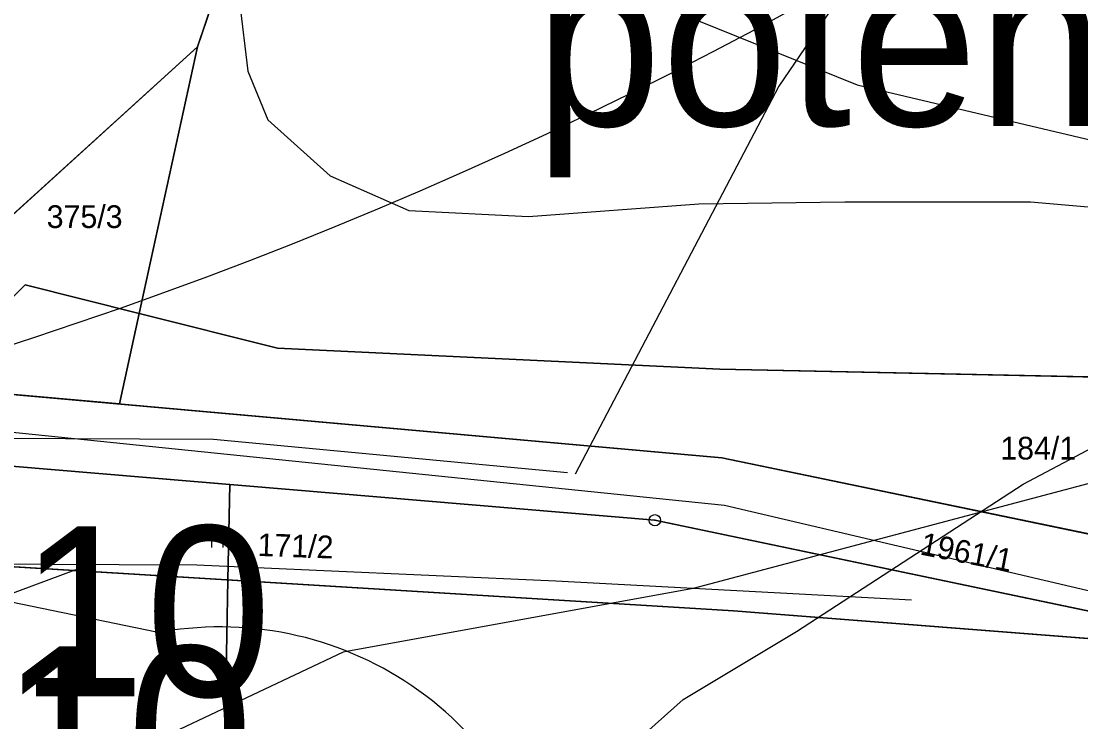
# Model space of a CAD drawing. Extents: x -706130 to -698555, y -971544 to -967260.
# Drawn here: x -704238.4 to -704144.9, y -970361 to -970299.2 of the extents above; entities that cross this region are included whole.
import ezdxf

# ---------------------------------------------------------------- set-up
doc = ezdxf.new("R2010")
doc.units = 0
for name, color, linetype in [('BPEJ hranice S', 7, 'Continuous'), ('BPEJ I-II trida ochrany S', 7, 'Continuous'), ('Docházková izochrona - BUS S', 7, 'Continuous'), ('Docházková izochrona - VLAK N', 7, 'Continuous'), ('KN_Hranice_parcel', 7, 'Continuous'), ('KN_Parcelni cisla', 7, 'Continuous'), ('KN_Polygon parcely', 7, 'Continuous'), ('KN_POZEMKY_14_OSTATNI PLOCHA', 7, 'Continuous'), ('KN_POZEMKY_2_ORNA PUDA', 7, 'Continuous'), ('KN_POZEMKY_7_TTP', 7, 'Continuous'), ('KN_VYUZITI_17_ostatni plocha_ostatni komunikace', 7, 'Continuous'), ('KN_VYUZITI_26_ostatni plocha_jina plocha', 7, 'Continuous'), ('KN_Značky bodu BP', 7, 'Continuous'), ('KN_Značky kultur', 7, 'Continuous'), ('OP lesa 30 m', 7, 'Continuous'), ('Plochy N_P ŠRAFY', 7, 'Continuous'), ('Plochy smíšené nezastavěného území všeobecné S', 7, 'Continuous'), ('Plochy smíšené obytné venkovské N', 7, 'Continuous'), ('Plochy verejnych prostranstvi - komunikace ostatni S', 7, 'Continuous'), ('Plochy zemědělské všeobecné CELEK S', 7, 'Continuous'), ('Plochy zmen_ zastavitelne plochy', 7, 'Continuous'), ('Plochy zmen_ zastavitelne plochy popis', 7, 'Continuous'), ('Plochy zmen_ zastavitelne plochy_ZAKL', 7, 'Continuous'), ('Regulační bloky v krajině S', 7, 'Continuous'), ('Regulační bloky zastavitelné N', 7, 'Continuous'), ('Regulační bloky zastavěné S', 7, 'Continuous'), ('Sesuvné území popis', 7, 'Continuous'), ('Sesuvné území S', 7, 'Continuous'), ('Spoje_dálkový komunikační kabel S', 7, 'Continuous'), ('Vodovodní řady - rozváděcí S', 7, 'Continuous'), ('VÝŠKOPIS_vrstevnice doplňková', 7, 'Continuous'), ('VÝŠKOPIS_vrstevnice hlavní', 7, 'Continuous'), ('VÝŠKOPIS_vrstevnice zesílená', 7, 'Continuous'), ('Zábory hodnocené - plochy', 7, 'Continuous'), ('Zábory hodnocené - plochy popis', 7, 'Continuous'), ('Zábory hodnocené - prevzate z UPO I a II tridy ochrany ZPF', 7, 'Continuous')]:
    doc.layers.add(name, color=color, linetype=linetype)

msp = doc.modelspace()

# ---------------------------------------------------------------- linework, layer by layer
at = {"layer": 'BPEJ hranice S'}
msp.add_lwpolyline([(-704241.138, -970274.127), (-704236.796, -970275.598), (-704232.079, -970277.196), (-704221.935, -970280.634), (-704216.561, -970283.057), (-704199.944, -970290.549), (-704164.635, -970304.802), (-704126.538, -970313.788), (-704100.211, -970315.647), (-704085.654, -970315.027)], dxfattribs=at)
at = {"layer": 'BPEJ I-II trida ochrany S'}
msp.add_lwpolyline([(-704216.561, -970283.057), (-704199.944, -970290.549), (-704164.635, -970304.802), (-704126.538, -970313.788), (-704100.211, -970315.647), (-704085.654, -970315.027), (-704043.84, -970322.076), (-704018.752, -970325.485), (-703994.283, -970326.105), (-703971.983, -970325.485), (-703949.063, -970321.767), (-703925.833, -970317.119), (-703915.647, -970316.046), (-703902.293, -970314.64), (-703884.329, -970312.161), (-703878.166, -970312.656), (-703878.165, -970312.656)], dxfattribs=at)
at = {"layer": 'Docházková izochrona - BUS S'}
msp.add_arc((-704361.829, -969946.93), 400, 155.51821, 17.33949, dxfattribs=at)
at = {"layer": 'Docházková izochrona - VLAK N'}
msp.add_circle((-704165.451, -969778.767), 800, dxfattribs=at)
at = {"layer": 'KN_Hranice_parcel'}
for p, q in [((-704215.69, -970280.51), (-704222.85, -970301.46)), ((-704222.85, -970301.46), (-704254.81, -970330.48)), ((-704222.85, -970301.46), (-704227.98, -970324.97))]:
    msp.add_line(p, q, dxfattribs=at)
for points in [[(-704227.98, -970324.97), (-704238.03, -970322.45), (-704247, -970331.4)], [(-704122.48, -970331.01), (-704176.76, -970329.88), (-704215.77, -970328.02), (-704227.98, -970324.97)], [(-704247, -970331.4), (-704176.58, -970337.69), (-704124.8, -970348.44), (-704086.79, -970353.27), (-704047.74, -970356.15)], [(-704125.78, -970355.06), (-704182.49, -970343.2), (-704239.25, -970338.43)], [(-704263.51, -970345.81), (-704175.54, -970351.17), (-704125.78, -970355.06)]]:
    msp.add_lwpolyline(points, dxfattribs=at)
at = {"layer": 'KN_Polygon parcely'}
for points in [[(-704254.81, -970330.48), (-704222.85, -970301.46), (-704215.69, -970280.51), (-704236.96, -970276.21), (-704234.94, -970268.69), (-704232.09, -970258.16), (-704229.39, -970258.89), (-704228.19, -970254.45), (-704230.9, -970253.72), (-704227.69, -970241.85), (-704237.52, -970239.5), (-704236.74, -970236.61), (-704222.21, -970240.03), (-704220.35, -970233.05), (-704245.25, -970227.07)], [(-703995.38, -970232.14), (-704143.17, -970248.41), (-704172.78, -970248.32), (-704202.88, -970243.07), (-704206.8, -970254.53), (-704213.33, -970273.61), (-704215.69, -970280.51), (-704222.85, -970301.46), (-704227.98, -970324.97), (-704215.77, -970328.02), (-704176.76, -970329.88), (-704122.48, -970331.01), (-704088.83, -970331.71)], [(-704086.79, -970353.27), (-704124.8, -970348.44), (-704176.58, -970337.69), (-704247, -970331.4), (-704250.33, -970331.1), (-704254.81, -970330.48), (-704267.89, -970328.65), (-704268.2, -970335.53), (-704251.29, -970337.91), (-704239.25, -970338.43), (-704182.49, -970343.2), (-704125.78, -970355.06), (-704083.98, -970360.18)]]:
    msp.add_lwpolyline(points, dxfattribs=at)
for points in [[(-704254.81, -970330.48), (-704250.33, -970331.1), (-704247, -970331.4), (-704238.03, -970322.45), (-704227.98, -970324.97), (-704222.85, -970301.46)], [(-704176.58, -970337.69), (-704124.8, -970348.44), (-704086.79, -970353.27), (-704047.74, -970356.15), (-704124.32, -970344.87), (-704122.48, -970331.01), (-704176.76, -970329.88), (-704215.77, -970328.02), (-704227.98, -970324.97), (-704238.03, -970322.45), (-704247, -970331.4)], [(-704182.49, -970343.2), (-704239.25, -970338.43), (-704263.51, -970345.81), (-704175.54, -970351.17), (-704125.78, -970355.06)], [(-704054.81, -970362.83), (-704083.98, -970360.18), (-704125.78, -970355.06), (-704175.54, -970351.17), (-704263.51, -970345.81), (-704260.19, -970378.07), (-704255.48, -970377.7), (-704227.73, -970383.43), (-704220.8, -970382.6), (-704221.32, -970406.23), (-704160.16, -970413), (-704151.46, -970405.74), (-704118.52, -970411.14), (-704145.56, -970412.88), (-704147.67, -970414.38), (-704150.31, -970428.74), (-704200.96, -970425.35), (-704201.61, -970456.42), (-704177.13, -970459.6), (-704092.6, -970463.42), (-704081.65, -970464.04), (-704047.91, -970462.01)]]:
    msp.add_lwpolyline(points, close=True, dxfattribs=at)
at = {"layer": 'KN_POZEMKY_14_OSTATNI PLOCHA'}
for p, q in [((-704215.69, -970280.51), (-704222.85, -970301.46)), ((-704222.85, -970301.46), (-704254.81, -970330.48)), ((-704254.81, -970330.48), (-704222.85, -970301.46)), ((-704222.85, -970301.46), (-704227.98, -970324.97)), ((-704247, -970331.4), (-704238.03, -970322.45)), ((-704238.03, -970322.45), (-704247, -970331.4)), ((-704238.03, -970322.45), (-704227.98, -970324.97)), ((-704227.98, -970324.97), (-704238.03, -970322.45)), ((-704227.98, -970324.97), (-704215.77, -970328.02)), ((-704215.77, -970328.02), (-704176.76, -970329.88)), ((-704176.76, -970329.88), (-704122.48, -970331.01)), ((-704176.58, -970337.69), (-704247, -970331.4)), ((-704247, -970331.4), (-704176.58, -970337.69)), ((-704182.49, -970343.2), (-704239.25, -970338.43)), ((-704124.8, -970348.44), (-704176.58, -970337.69)), ((-704176.58, -970337.69), (-704124.8, -970348.44)), ((-704125.78, -970355.06), (-704182.49, -970343.2))]:
    msp.add_line(p, q, dxfattribs=at)
at = {"layer": 'KN_POZEMKY_2_ORNA PUDA'}
for p, q in [((-704222.85, -970301.46), (-704215.69, -970280.51)), ((-704227.98, -970324.97), (-704222.85, -970301.46)), ((-704215.77, -970328.02), (-704227.98, -970324.97)), ((-704176.76, -970329.88), (-704215.77, -970328.02)), ((-704122.48, -970331.01), (-704176.76, -970329.88))]:
    msp.add_line(p, q, dxfattribs=at)
at = {"layer": 'KN_POZEMKY_7_TTP'}
for p, q in [((-704239.25, -970338.43), (-704182.49, -970343.2)), ((-704182.49, -970343.2), (-704125.78, -970355.06)), ((-704263.51, -970345.81), (-704175.54, -970351.17)), ((-704175.54, -970351.17), (-704263.51, -970345.81)), ((-704175.54, -970351.17), (-704125.78, -970355.06)), ((-704125.78, -970355.06), (-704175.54, -970351.17))]:
    msp.add_line(p, q, dxfattribs=at)
at = {"layer": 'KN_VYUZITI_17_ostatni plocha_ostatni komunikace'}
for p, q in [((-704247, -970331.4), (-704176.58, -970337.69)), ((-704182.49, -970343.2), (-704239.25, -970338.43)), ((-704176.58, -970337.69), (-704124.8, -970348.44)), ((-704125.78, -970355.06), (-704182.49, -970343.2))]:
    msp.add_line(p, q, dxfattribs=at)
at = {"layer": 'KN_VYUZITI_26_ostatni plocha_jina plocha'}
for p, q in [((-704215.69, -970280.51), (-704222.85, -970301.46)), ((-704222.85, -970301.46), (-704254.81, -970330.48)), ((-704254.81, -970330.48), (-704222.85, -970301.46)), ((-704222.85, -970301.46), (-704227.98, -970324.97)), ((-704247, -970331.4), (-704238.03, -970322.45)), ((-704238.03, -970322.45), (-704247, -970331.4)), ((-704238.03, -970322.45), (-704227.98, -970324.97)), ((-704227.98, -970324.97), (-704238.03, -970322.45)), ((-704227.98, -970324.97), (-704215.77, -970328.02)), ((-704215.77, -970328.02), (-704176.76, -970329.88)), ((-704176.76, -970329.88), (-704122.48, -970331.01)), ((-704176.58, -970337.69), (-704247, -970331.4)), ((-704124.8, -970348.44), (-704176.58, -970337.69))]:
    msp.add_line(p, q, dxfattribs=at)
at = {"layer": 'KN_Značky bodu BP'}
for radius in [0.5, 0.0303]:
    msp.add_circle((-704182.49, -970343.2), radius, dxfattribs=at)
at = {"layer": 'KN_Značky kultur'}
for p, q in [((-704221.571, -970345.59), (-704221.571, -970344.09)), ((-704220.57, -970345.59), (-704220.57, -970344.09))]:
    msp.add_line(p, q, dxfattribs=at)
at = {"layer": 'OP lesa 30 m'}
msp.add_lwpolyline([(-704224.368, -970352.813), (-704226.447, -970353.062), (-704249.413, -970348.32)], dxfattribs=at)
msp.add_arc((-704220.8, -970382.6), 30, 6.11119, 96.82973, dxfattribs=at)
at = {"layer": 'Plochy N_P ŠRAFY'}
for p, q in [((-704222.85, -970301.46), (-704215.69, -970280.51)), ((-704227.98, -970324.97), (-704222.85, -970301.46)), ((-704229.72, -970332.943), (-704227.98, -970324.97)), ((-704247, -970331.4), (-704229.72, -970332.943)), ((-704219.991, -970340.048), (-704239.25, -970338.43)), ((-704220.151, -970348.452), (-704219.991, -970340.048)), ((-704220.8, -970382.6), (-704220.151, -970348.452))]:
    msp.add_line(p, q, dxfattribs=at)
at = {"layer": 'Plochy smíšené nezastavěného území všeobecné S'}
for p, q in [((-704227.98, -970324.97), (-704229.72, -970332.943)), ((-704215.77, -970328.02), (-704227.98, -970324.97)), ((-704176.76, -970329.88), (-704215.77, -970328.02)), ((-704122.48, -970331.01), (-704176.76, -970329.88)), ((-704229.72, -970332.943), (-704176.58, -970337.69)), ((-704176.58, -970337.69), (-704124.8, -970348.44))]:
    msp.add_line(p, q, dxfattribs=at)
at = {"layer": 'Plochy smíšené obytné venkovské N'}
for p, q in [((-704222.85, -970301.46), (-704215.69, -970280.51)), ((-704227.98, -970324.97), (-704222.85, -970301.46)), ((-704229.72, -970332.943), (-704227.98, -970324.97)), ((-704247, -970331.4), (-704229.72, -970332.943)), ((-704219.991, -970340.048), (-704239.25, -970338.43)), ((-704220.151, -970348.452), (-704219.991, -970340.048)), ((-704220.8, -970382.6), (-704220.151, -970348.452))]:
    msp.add_line(p, q, dxfattribs=at)
at = {"layer": 'Plochy verejnych prostranstvi - komunikace ostatni S'}
for points in [[(-704124.8, -970348.44), (-704176.58, -970337.69), (-704247, -970331.4)], [(-704239.25, -970338.43), (-704182.49, -970343.2), (-704125.78, -970355.06)]]:
    msp.add_lwpolyline(points, dxfattribs=at)
at = {"layer": 'Plochy zemědělské všeobecné CELEK S'}
for p, q in [((-704215.69, -970280.51), (-704222.85, -970301.46)), ((-704222.85, -970301.46), (-704227.98, -970324.97)), ((-704227.98, -970324.97), (-704215.77, -970328.02)), ((-704215.77, -970328.02), (-704176.76, -970329.88)), ((-704176.76, -970329.88), (-704122.48, -970331.01)), ((-704219.991, -970340.048), (-704220.151, -970348.452)), ((-704220.151, -970348.452), (-704220.8, -970382.6))]:
    msp.add_line(p, q, dxfattribs=at)
msp.add_lwpolyline([(-704125.78, -970355.06), (-704182.49, -970343.2), (-704219.991, -970340.048)], dxfattribs=at)
at = {"layer": 'Plochy zmen_ zastavitelne plochy'}
msp.add_lwpolyline([(-704247.74, -970203.29), (-704230.21, -970196.19), (-704212.19, -970196.47), (-704202.88, -970243.07), (-704206.8, -970254.53), (-704213.33, -970273.61), (-704215.69, -970280.51), (-704222.85, -970301.46), (-704227.98, -970324.97), (-704229.72, -970332.943), (-704247, -970331.4)], dxfattribs=at)
msp.add_lwpolyline([(-704220.151, -970348.452), (-704220.8, -970382.6), (-704227.73, -970383.43), (-704255.48, -970377.7), (-704260.19, -970378.07), (-704263.51, -970345.81), (-704239.25, -970338.43), (-704219.991, -970340.048)], close=True, dxfattribs=at)
at = {"layer": 'Plochy zmen_ zastavitelne plochy_ZAKL'}
for p, q in [((-704222.85, -970301.46), (-704215.69, -970280.51)), ((-704227.98, -970324.97), (-704222.85, -970301.46)), ((-704229.72, -970332.943), (-704227.98, -970324.97)), ((-704247, -970331.4), (-704229.72, -970332.943))]:
    msp.add_line(p, q, dxfattribs=at)
msp.add_lwpolyline([(-704220.151, -970348.452), (-704220.8, -970382.6), (-704227.73, -970383.43), (-704255.48, -970377.7), (-704260.19, -970378.07), (-704263.51, -970345.81), (-704239.25, -970338.43), (-704219.991, -970340.048)], close=True, dxfattribs=at)
at = {"layer": 'Regulační bloky v krajině S'}
for p, q in [((-704215.69, -970280.51), (-704222.85, -970301.46)), ((-704222.85, -970301.46), (-704227.98, -970324.97)), ((-704227.98, -970324.97), (-704229.72, -970332.943)), ((-704227.98, -970324.97), (-704215.77, -970328.02)), ((-704215.77, -970328.02), (-704227.98, -970324.97)), ((-704215.77, -970328.02), (-704176.76, -970329.88)), ((-704176.76, -970329.88), (-704215.77, -970328.02)), ((-704176.76, -970329.88), (-704122.48, -970331.01)), ((-704122.48, -970331.01), (-704176.76, -970329.88)), ((-704229.72, -970332.943), (-704176.58, -970337.69)), ((-704176.58, -970337.69), (-704124.8, -970348.44)), ((-704219.991, -970340.048), (-704220.151, -970348.452)), ((-704220.151, -970348.452), (-704220.8, -970382.6))]:
    msp.add_line(p, q, dxfattribs=at)
msp.add_lwpolyline([(-704125.78, -970355.06), (-704182.49, -970343.2), (-704219.991, -970340.048)], dxfattribs=at)
at = {"layer": 'Regulační bloky zastavitelné N'}
for p, q in [((-704222.85, -970301.46), (-704215.69, -970280.51)), ((-704227.98, -970324.97), (-704222.85, -970301.46)), ((-704229.72, -970332.943), (-704227.98, -970324.97)), ((-704247, -970331.4), (-704229.72, -970332.943))]:
    msp.add_line(p, q, dxfattribs=at)
msp.add_lwpolyline([(-704220.151, -970348.452), (-704220.8, -970382.6), (-704227.73, -970383.43), (-704255.48, -970377.7), (-704260.19, -970378.07), (-704263.51, -970345.81), (-704239.25, -970338.43), (-704219.991, -970340.048)], close=True, dxfattribs=at)
at = {"layer": 'Regulační bloky zastavěné S'}
for points in [[(-704124.8, -970348.44), (-704176.58, -970337.69), (-704247, -970331.4)], [(-704239.25, -970338.43), (-704182.49, -970343.2), (-704125.78, -970355.06)]]:
    msp.add_lwpolyline(points, dxfattribs=at)
at = {"layer": 'Sesuvné území S'}
msp.add_lwpolyline([(-704057, -970260), (-704100, -970255), (-704164, -970241.999), (-704198, -970251.001), (-704225, -970268), (-704245, -970291), (-704266, -970316), (-704300, -970350), (-704343, -970385), (-704353, -970409), (-704339, -970438), (-704323, -970473), (-704326, -970500), (-704304, -970508), (-704280, -970496), (-704264, -970468), (-704244, -970445), (-704226, -970422), (-704216.999, -970392), (-704180, -970359), (-704170, -970353), (-704150, -970340), (-704080, -970303)], dxfattribs=at)
at = {"layer": 'Spoje_dálkový komunikační kabel S'}
msp.add_lwpolyline([(-704219.14, -970297.49), (-704218.4, -970303.61), (-704216.62, -970307.89), (-704211.13, -970312.83), (-704204.19, -970315.89), (-704193.63, -970316.41), (-704178.61, -970315.3), (-704165.72, -970315.11), (-704149.35, -970315.12), (-704138.5, -970316.06), (-704129.96, -970319.85), (-704125.69, -970324.89), (-704124.61, -970330.32), (-704125.39, -970335.63), (-704128.13, -970348.36), (-704129.11, -970353.66), (-704130.33, -970366.38), (-704131.22, -970381.1), (-704132.08, -970397.89), (-704132.1, -970412.49), (-704132.43, -970422.02)], dxfattribs=at)
at = {"layer": 'Vodovodní řady - rozváděcí S'}
msp.add_lwpolyline([(-704066.07, -970359.909), (-704122.844, -970354.44), (-704176.342, -970341.902), (-704264.987, -970332.825), (-704265.675, -970332.748), (-704302.701, -970328.63), (-704329.849, -970314.291), (-704352.898, -970288.323), (-704360.831, -970282.5), (-704370.399, -970278.264)], dxfattribs=at)
at = {"layer": 'VÝŠKOPIS_vrstevnice doplňková'}
for points in [[(-704190.188, -970339.001), (-704221.433, -970336.082), (-704254.062, -970335.93), (-704274.81, -970335.68)], [(-704159.858, -970350.244), (-704191.227, -970348.56), (-704222.892, -970347.148), (-704257.151, -970347.02)]]:
    msp.add_lwpolyline(points, dxfattribs=at)
at = {"layer": 'VÝŠKOPIS_vrstevnice hlavní'}
for points in [[(-704019.962, -970324.45), (-704105.728, -970329.743), (-704179.123, -970349.21)], [(-704179.123, -970349.21), (-704209.984, -970354.834), (-704228.663, -970363.642), (-704242.813, -970374.813), (-704253.085, -970385.942), (-704259.506, -970394.074), (-704290.465, -970442.011)]]:
    msp.add_lwpolyline(points, dxfattribs=at)
at = {"layer": 'VÝŠKOPIS_vrstevnice zesílená'}
for points in [[(-703954.882, -970260.143), (-703969.601, -970256.627), (-703989.814, -970254.825), (-704003.386, -970253.912), (-704017.965, -970251.117), (-704039.65, -970246.41), (-704067.614, -970242.415), (-704085.59, -970242.7), (-704103.567, -970245.981), (-704114.981, -970250.261), (-704130.103, -970259.107), (-704148.794, -970274.23), (-704161.952, -970290.771), (-704171.558, -970304.918), (-704189.536, -970339.123)], [(-704232.393, -970347.113), (-704252.412, -970354.567), (-704265.487, -970364.443), (-704273.202, -970373.529), (-704280.621, -970388.51), (-704295.744, -970425.604), (-704304.447, -970443.152), (-704312.151, -970454.566), (-704320.712, -970465.123), (-704330.271, -970474.54), (-704341.399, -970483.956), (-704360.089, -970494.371), (-704381.489, -970503.359), (-704391.334, -970508.495), (-704404.459, -970518.197), (-704407.741, -970522.049), (-704413.019, -970531.18), (-704415.873, -970537.6), (-704419.011, -970551.012), (-704418.583, -970562.425), (-704417.157, -970572.697), (-704410.737, -970593.242), (-704408.739, -970601.802), (-704414.146, -970606.547)]]:
    msp.add_lwpolyline(points, dxfattribs=at)
at = {"layer": 'Zábory hodnocené - plochy'}
for p, q in [((-704222.85, -970301.46), (-704215.69, -970280.51)), ((-704227.98, -970324.97), (-704222.85, -970301.46)), ((-704229.72, -970332.943), (-704227.98, -970324.97)), ((-704247, -970331.4), (-704229.72, -970332.943))]:
    msp.add_line(p, q, dxfattribs=at)
msp.add_lwpolyline([(-704220.151, -970348.452), (-704220.8, -970382.6), (-704227.73, -970383.43), (-704255.48, -970377.7), (-704260.19, -970378.07), (-704263.51, -970345.81), (-704239.25, -970338.43), (-704219.991, -970340.048)], close=True, dxfattribs=at)
at = {"layer": 'Zábory hodnocené - prevzate z UPO I a II tridy ochrany ZPF'}
for p, q in [((-704222.85, -970301.46), (-704215.69, -970280.51)), ((-704227.98, -970324.97), (-704222.85, -970301.46)), ((-704229.72, -970332.943), (-704227.98, -970324.97)), ((-704247, -970331.4), (-704229.72, -970332.943))]:
    msp.add_line(p, q, dxfattribs=at)

# ---------------------------------------------------------------- texts
at = {"layer": 'KN_Parcelni cisla'}
for s, p in [('375/3', (-704236.14, -970317.429)), ('184/1', (-704152.02, -970337.84))]:
    msp.add_text(s, height=2, dxfattribs=at).set_placement(p)
for s, rotation, p in [('171/2', 358, (-704217.569, -970346.339)), ('1961/1', 349, (-704159.182, -970346.204))]:
    msp.add_text(s, height=2, rotation=rotation, dxfattribs=at).set_placement(p)
at = {"layer": 'Plochy zmen_ zastavitelne plochy popis'}
msp.add_text('Z10', height=15, dxfattribs=at).set_placement((-704250.852, -970358.72))
at = {"layer": 'Sesuvné území popis'}
msp.add_text('potenciální', height=15, dxfattribs=at).set_placement((-704193.058, -970308.423))
at = {"layer": 'Zábory hodnocené - plochy popis'}
msp.add_text('Z10', height=15, dxfattribs=at).set_placement((-704252.473, -970369.313))

doc.saveas('drawing.dxf')
